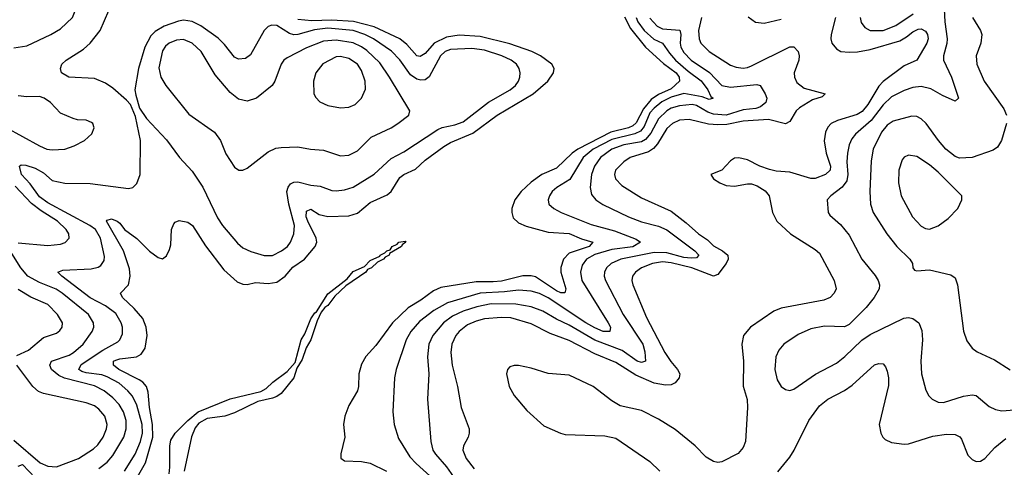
# Model space of a CAD drawing. Header units: inches. Extents: x 1173000 to 1307049, y 522583 to 678455.
# Tile 439 of 617: x 1201857 to 1206502, y 640149 to 642260. Entities that reach past the tile are written whole.
import ezdxf

# ---------------------------------------------------------------- set-up
doc = ezdxf.new("R2010")
doc.units = ezdxf.units.IN
doc.header["$MEASUREMENT"] = 0
doc.layers.add('B2604', color=7, linetype='Continuous')

msp = doc.modelspace()

# ---------------------------------------------------------------- linework, layer by layer
at = {"layer": 'B2604', "color": 5}
for points, elevation in [([(1201830, 642128.2), (1201890, 642136.4), (1202004.7, 642190), (1202050, 642217.7), (1202105.7, 642270), (1202153, 642390), (1202165.7, 642445.7), (1202160.4, 642480.4), (1202134.3, 642530), (1202135.6, 642550), (1202153.8, 642586.2), (1202162.7, 642630), (1202161.6, 642650), (1202141.8, 642690), (1202109.8, 642730), (1202050, 642789.9), (1201977.8, 642837.8), (1201911.9, 642930), (1201822.5, 643030)], 960), ([(1202350.9, 640130), (1202401.1, 640210), (1202427, 640270), (1202436.9, 640310), (1202434.6, 640350), (1202410, 640441.2), (1202390, 640483.9), (1202367.8, 640510), (1202325.9, 640545.9), (1202270, 640575.9), (1202244.4, 640584.4), (1202170, 640594.5), (1202150, 640600.1), (1202135.8, 640610), (1202146.7, 640633.3), (1202250, 640702), (1202319.4, 640740.6), (1202330, 640750.3), (1202341.8, 640778.2), (1202342.1, 640810), (1202336.4, 640830), (1202310, 640874.6), (1202261.2, 640910), (1202190, 640947.9), (1202055.3, 641050), (1202036.9, 641070), (1202061.3, 641078.7), (1202194.7, 641085.3), (1202226.8, 641093.2), (1202239.1, 641100.9), (1202255.6, 641124.4), (1202257.3, 641142.7), (1202238, 641230), (1202214.5, 641270), (1202188.4, 641290), (1201990, 641397), (1201950, 641424.3), (1201905.9, 641485.9), (1201865.4, 641530), (1201855.8, 641570), (1201864.2, 641575.8), (1201885.6, 641574.4), (1201930, 641560.1), (1201970, 641537.1), (1202010, 641502.1), (1202070, 641489.4), (1202190, 641487.7), (1202370, 641463.6), (1202390.9, 641469.1), (1202410, 641488), (1202425.8, 641530), (1202427.4, 641690), (1202404, 641804), (1202380.1, 641860.1), (1202361.4, 641881.4), (1202296.8, 641936.8), (1202261.3, 641961.3), (1202210, 641982.5), (1202089.5, 641990), (1202054, 642010), (1202049.5, 642030), (1202056.2, 642050), (1202075.6, 642070), (1202158.1, 642121.9), (1202190, 642149.1), (1202236.7, 642210), (1202276.8, 642303.2)], 940), ([(1206218.7, 642310), (1206220.9, 642250), (1206233.3, 642170), (1206231.8, 642148.2), (1206215.9, 642090), (1206215.8, 642070), (1206252.3, 641990), (1206286.8, 641890), (1206270, 641876), (1206210, 641902.4), (1206154.9, 641934.9), (1206110, 641945.6), (1206070, 641940.5), (1206030, 641926.5), (1205970, 641896.1), (1205930, 641858.2), (1205874.6, 641785.4), (1205800.3, 641719.7), (1205782.1, 641697.9), (1205770.1, 641669.9), (1205762.2, 641630), (1205759.8, 641590), (1205764.6, 641530), (1205759.3, 641500.7), (1205736.6, 641470), (1205683.1, 641430), (1205666.7, 641410), (1205671.5, 641351.5), (1205678.4, 641338.4), (1205730, 641293.4), (1205770, 641244.2), (1205830.2, 641130), (1205893.2, 641053.2), (1205906.8, 641030), (1205914.1, 641010), (1205911.6, 640990), (1205887.9, 640950), (1205850, 640902.3), (1205770, 640822.7), (1205749, 640811), (1205653.8, 640813.8), (1205590, 640801.4), (1205530, 640775.9), (1205462.8, 640730), (1205439, 640701), (1205425, 640670), (1205419.3, 640610), (1205430, 640562), (1205450, 640530.5), (1205470, 640516.4), (1205490, 640510.3), (1205510, 640516.9), (1205611.8, 640588.2), (1205710, 640639.5), (1205750, 640671.5), (1205830, 640747.8), (1205870, 640775.9), (1206028.4, 640851.6), (1206050, 640855.2), (1206070, 640851.4), (1206098.9, 640830), (1206113.7, 640793.7), (1206116.5, 640750), (1206107.9, 640650), (1206111.8, 640590), (1206131.9, 640511.9), (1206145.9, 640485.9), (1206162.4, 640470), (1206190, 640456.5), (1206215.1, 640455.1), (1206310, 640484.1), (1206350, 640491.2), (1206370, 640486.7), (1206430, 640435.5), (1206460.8, 640420.8), (1206490, 640415.4), (1206550, 640419)], 1040), ([(1205822.3, 642270), (1205826.6, 642246.6), (1205843.5, 642223.5), (1205870, 642209.4), (1205930, 642209.2), (1205990, 642233.2), (1206072.3, 642287.7)], 1040), ([(1202407, 640093), (1202451, 640169), (1202485.3, 640290), (1202483.1, 640350), (1202468.7, 640430), (1202463.5, 640503.5), (1202454.8, 640530), (1202438.2, 640550), (1202421.3, 640561.3), (1202324.4, 640610), (1202299, 640630), (1202300.2, 640650), (1202310, 640654.8), (1202330, 640661.1), (1202408, 640670), (1202430, 640683), (1202449.3, 640710), (1202458.2, 640770), (1202453.2, 640810), (1202438.5, 640850), (1202397.2, 640897.2), (1202342, 640950), (1202332.4, 640970), (1202370.6, 641010), (1202378.8, 641050), (1202375.8, 641084.2), (1202346.7, 641170), (1202267, 641310), (1202270, 641315.3), (1202290, 641320.9), (1202316.9, 641310), (1202330, 641299.7), (1202351.1, 641270), (1202410, 641227.9), (1202470, 641167.8), (1202510, 641138.4), (1202530, 641132.8), (1202550, 641145.7), (1202564.5, 641175.5), (1202570, 641198), (1202573.7, 641270), (1202583.5, 641296.5), (1202590, 641305.7), (1202610, 641312.3), (1202650, 641305.6), (1202671.8, 641290), (1202733.7, 641193.7), (1202820.1, 641080.1), (1202883.3, 641023.3), (1202910, 641012.4), (1202930, 641011.6), (1202970, 641020.5), (1203030, 641016.1), (1203070, 641021.5), (1203110, 641050.8), (1203146.4, 641093.6), (1203200.2, 641130), (1203251, 641190), (1203258.8, 641210), (1203256.4, 641230), (1203215.8, 641310), (1203209.1, 641330), (1203210, 641356.5), (1203230, 641366), (1203270, 641341.6), (1203310, 641332.2), (1203410, 641335.1), (1203450, 641347.2), (1203510, 641398.4), (1203590, 641433.6), (1203610, 641450.1), (1203650, 641516.1), (1203669.6, 641530.4), (1203724.2, 641555.8), (1203770, 641597.9), (1203857.7, 641662.3), (1203890, 641680.4), (1203995.5, 641724.5), (1204109.7, 641810.3), (1204279.9, 641910), (1204348.6, 641970), (1204375.4, 642010), (1204378.5, 642030), (1204368.2, 642050), (1204313.7, 642090), (1204273, 642110), (1204170, 642147.1), (1204030, 642181.6), (1203930, 642187.2), (1203870, 642178.7), (1203812.8, 642150), (1203770, 642101.2), (1203747, 642087), (1203730, 642089.3), (1203684, 642144), (1203649.9, 642170), (1203530, 642227), (1203432.3, 642252.3), (1203330, 642258.6), (1203235.2, 642255.2), (1203170, 642262)], 920), ([(1204710, 642274.6), (1204738.5, 642218.5), (1204810, 642131.2), (1204894.3, 642054.3), (1204954.5, 642010), (1204969, 641990), (1204969.7, 641970), (1204930, 641934.3), (1204870, 641908.1), (1204836.8, 641883.2), (1204800.4, 641839.6), (1204766, 641774), (1204750, 641759.1), (1204730, 641749.6), (1204646.5, 641730), (1204490.1, 641650), (1204462.8, 641630), (1204390, 641559.5), (1204320.7, 641530), (1204270, 641493.6), (1204223.3, 641450), (1204193.2, 641410), (1204178.6, 641370), (1204178.4, 641350), (1204185.4, 641325.4), (1204210, 641302.7), (1204246.6, 641286.6), (1204350, 641257.5), (1204450, 641252.2), (1204507, 641227), (1204561.5, 641210), (1204543.5, 641190), (1204450, 641159), (1204422.8, 641130), (1204410, 641091.6), (1204409.7, 641070), (1204433.7, 640990), (1204428.2, 640971.8), (1204410, 640972.5), (1204390, 640981.4), (1204290, 641047.3), (1204270, 641052.4), (1204230, 641051.8), (1204130, 641027.2), (1204090, 641023), (1204010, 641024.3), (1203843.3, 640996.7), (1203810, 640981.7), (1203750, 640937.5), (1203690, 640900.9), (1203616.6, 640830), (1203536.8, 640723.2), (1203489.3, 640670.7), (1203470, 640635.4), (1203457.6, 640590), (1203455.5, 640530), (1203450.2, 640510), (1203410, 640440.5), (1203391.3, 640390), (1203385.2, 640350), (1203390.3, 640290), (1203372.2, 640212.2), (1203372.3, 640192.3), (1203390, 640178.7), (1203470, 640176.3), (1203510, 640167.8), (1203587.4, 640130)], 920), ([(1204765.8, 642270), (1204773.3, 642250), (1204803.1, 642210), (1204848.9, 642168.9), (1204890, 642149.1), (1204921.9, 642101.9), (1204950.7, 642070), (1205010, 642016.9), (1205071.7, 641971.7), (1205103, 641930), (1205117.5, 641897.5), (1205128.7, 641890), (1205110, 641883.9), (1205076.9, 641896.9), (1204990, 641912.9), (1204930, 641894.4), (1204887.2, 641872.8), (1204850, 641843.2), (1204830, 641820.8), (1204802.9, 641757.1), (1204785.9, 641734.1), (1204758.5, 641721.5), (1204650, 641695.2), (1204562, 641650), (1204515.8, 641610), (1204453.2, 641506.8), (1204391, 641469), (1204369.3, 641450), (1204356.5, 641430), (1204350.2, 641410), (1204354, 641390), (1204376.9, 641370), (1204411.6, 641350), (1204553.6, 641293.6), (1204663.8, 641263.8), (1204764.8, 641224.8), (1204785.2, 641210), (1204750, 641188.3), (1204650, 641176.2), (1204570, 641152.8), (1204530.7, 641130), (1204510, 641102), (1204503.1, 641070), (1204508.6, 641030), (1204633.9, 640830), (1204644.1, 640810), (1204641.3, 640790), (1204610, 640789), (1204570, 640806.6), (1204527.2, 640830), (1204350, 640947.6), (1204310, 640968.2), (1204270, 640980.3), (1204210, 640984.8), (1204143.7, 640976.3), (1204029.6, 640970.4), (1203874.7, 640925.3), (1203811.4, 640888.6), (1203743.3, 640836.7), (1203702.5, 640790), (1203681, 640750), (1203633.5, 640610), (1203625.2, 640570), (1203617.8, 640410), (1203623.2, 640350), (1203644.8, 640284.8), (1203698.3, 640198.3), (1203726.8, 640166.8), (1203810, 640092.8)], 940), ([(1204830, 642267.7), (1204864, 642230), (1204890, 642217.4), (1204970.8, 642210.8), (1204976.6, 642190), (1204972.8, 642150), (1204976.4, 642130), (1204990, 642106.1), (1205024.6, 642070), (1205111.9, 642011.9), (1205170, 641950.6), (1205210, 641942.3), (1205334.7, 641954.7), (1205350.2, 641950), (1205374.2, 641910), (1205382, 641890), (1205377.1, 641870), (1205352.4, 641850), (1205330, 641841.8), (1205270, 641835.4), (1205190, 641810), (1205130, 641814.5), (1205104, 641824), (1205050, 641855.5), (1205030, 641860.5), (1204970, 641854.6), (1204930, 641842.9), (1204909.6, 641830), (1204870, 641793.2), (1204834.8, 641725.2), (1204810, 641694.4), (1204790, 641684.5), (1204707, 641670), (1204650.9, 641650), (1204597.5, 641610), (1204568.5, 641570), (1204554, 641530), (1204548.3, 641468.3), (1204555.1, 641435.1), (1204575.5, 641410), (1204608.3, 641388.3), (1204730, 641329.6), (1204790, 641307.4), (1204870, 641286.9), (1204910, 641269.3), (1205042, 641170), (1205061.1, 641150), (1205050, 641136.8), (1205025.5, 641134.5), (1204990, 641137.7), (1204910, 641160.8), (1204850, 641162.2), (1204692.8, 641130), (1204647.3, 641110), (1204624.8, 641090), (1204616.1, 641070), (1204615.1, 641050), (1204620.8, 641030), (1204704.2, 640870), (1204796.9, 640730), (1204806.5, 640693.5), (1204808.7, 640650), (1204790, 640642.8), (1204770, 640649.5), (1204700, 640700), (1204570, 640747.7), (1204450, 640819.2), (1204390, 640847.1), (1204324.9, 640884.9), (1204270, 640906.4), (1204198.4, 640918.4), (1204080.7, 640919.3), (1204014.1, 640905.9), (1203950, 640884.8), (1203898.9, 640861.1), (1203856.8, 640830), (1203806.1, 640770), (1203787.2, 640730), (1203780.7, 640670), (1203787.4, 640590), (1203781.4, 640470), (1203795.9, 640270), (1203806.5, 640230), (1203818.9, 640210), (1203870.9, 640150.9), (1203937, 640057)], 960), ([(1205073.8, 642270), (1205059, 642210), (1205062.5, 642170), (1205070.8, 642150), (1205110.4, 642110.4), (1205210, 642046.4), (1205236.5, 642036.5), (1205270, 642032), (1205290, 642034.4), (1205310, 642043), (1205490, 642132.2), (1205510, 642132.1), (1205529.2, 642110), (1205533.7, 642090), (1205532.3, 642070), (1205510.5, 642010), (1205512, 641990), (1205523.6, 641963.6), (1205557.2, 641937.2), (1205657.3, 641910), (1205642.8, 641897.2), (1205597.5, 641882.5), (1205535.3, 641844.7), (1205519.7, 641830), (1205490, 641780.3), (1205470, 641768.5), (1205389.5, 641789.5), (1205270, 641781.6), (1205193.5, 641766.5), (1205150, 641763.7), (1205106.7, 641766.7), (1205016, 641790), (1204970, 641785.9), (1204937.2, 641770), (1204910, 641746.6), (1204866, 641674), (1204847.6, 641652.4), (1204823.3, 641636.7), (1204737.8, 641610), (1204707.8, 641590), (1204668, 641550), (1204663, 641530), (1204667.9, 641510), (1204697.5, 641477.5), (1204790, 641420.1), (1204930, 641357.2), (1205001.9, 641301.9), (1205060.2, 641250), (1205101.8, 641221.8), (1205130, 641192.9), (1205172.9, 641170), (1205197.2, 641150), (1205199.3, 641130), (1205190.1, 641110), (1205150, 641057.6), (1205130.1, 641049.9), (1205028.2, 641090), (1204930, 641114), (1204890, 641117.4), (1204842.4, 641110), (1204791, 641090), (1204762.5, 641070), (1204748.2, 641050), (1204744.5, 641030), (1204748.9, 641010), (1204814.7, 640854.7), (1204900.7, 640690), (1204928.2, 640648.2), (1204960.9, 640610), (1204970.7, 640590), (1204968.6, 640570), (1204950, 640546.5), (1204930, 640538.4), (1204904.3, 640535.7), (1204850, 640545.6), (1204763.6, 640583.6), (1204670, 640642.7), (1204570, 640683.5), (1204450, 640746.7), (1204359.2, 640779.2), (1204270, 640825.5), (1204174.3, 640854.3), (1204130, 640855.9), (1204050, 640849.6), (1204010, 640838.6), (1203970, 640821.2), (1203930.1, 640790), (1203914.5, 640770), (1203896.4, 640730), (1203891.2, 640690), (1203898.1, 640630), (1203922.8, 640530), (1203939, 640430), (1203977.2, 640330), (1203978, 640310), (1203972.8, 640290), (1203951.4, 640250), (1203948.4, 640230), (1203962.7, 640190), (1204001.2, 640141.2)], 980), ([(1205706.4, 642270), (1205685.8, 642190), (1205683.9, 642170), (1205688.4, 642150), (1205710, 642122.3), (1205730.5, 642110.5), (1205770, 642107.1), (1205810, 642108.4), (1205870, 642120.4), (1206010, 642160.6), (1206041.2, 642178.8), (1206070, 642203.1), (1206095.3, 642215.3), (1206110, 642216.8), (1206130, 642206.2), (1206140.1, 642190), (1206142.7, 642170), (1206136.9, 642150), (1206090.1, 642069.9), (1206030, 642042.8), (1205930, 641968.6), (1205910, 641947.4), (1205859.1, 641860.9), (1205832.1, 641827.9), (1205807.5, 641812.5), (1205714.7, 641785.3), (1205685.4, 641770), (1205670, 641753.8), (1205658.2, 641730), (1205651.8, 641688.2), (1205661.9, 641630), (1205681.6, 641570), (1205680.1, 641550), (1205658.2, 641530), (1205610, 641511.3), (1205590, 641511.4), (1205490, 641540.6), (1205426.3, 641546.3), (1205394.2, 641554.2), (1205348.9, 641568.9), (1205290, 641599.7), (1205250, 641608), (1205230, 641606.5), (1205210, 641594.2), (1205170, 641549.7), (1205117.3, 641530), (1205130.4, 641510), (1205159.5, 641490), (1205190, 641478), (1205230, 641475), (1205290, 641486.4), (1205310, 641485.2), (1205336.9, 641476.9), (1205373.7, 641453.7), (1205392.1, 641430), (1205409.2, 641350), (1205429.1, 641310), (1205492.9, 641250), (1205610, 641176.9), (1205630, 641159), (1205699.1, 641030), (1205708.7, 640991.3), (1205699.5, 640970), (1205680.3, 640950), (1205650, 640936.5), (1205450, 640899.1), (1205414.3, 640885.7), (1205304.6, 640810), (1205271.6, 640770), (1205263.2, 640730), (1205272.1, 640650), (1205270.9, 640530.9), (1205288.9, 640468.9), (1205291.4, 640431.4), (1205281.1, 640270), (1205270, 640241.6), (1205246.8, 640213.2), (1205170, 640174), (1205150, 640170.8), (1205130, 640175.3), (1205096, 640196), (1205044.2, 640250), (1204950, 640327.3), (1204870, 640375.7), (1204790, 640416.2), (1204690, 640438.9), (1204650, 640462.5), (1204563.2, 640530), (1204450, 640583.2), (1204350, 640591.9), (1204270, 640616.8), (1204210, 640628.9), (1204190, 640628.7), (1204170, 640622), (1204158.9, 640610), (1204153.6, 640590), (1204166.6, 640530), (1204190, 640488.1), (1204250, 640416.3), (1204330, 640344.5), (1204409, 640309), (1204430, 640304), (1204616.9, 640296.9), (1204670, 640285.6), (1204830, 640175.9), (1204877.5, 640130)], 1020), ([(1205293.3, 642273.3), (1205328.9, 642248.9), (1205370, 642243.7), (1205450, 642262.7)], 1020), ([(1206351.5, 642270), (1206390.2, 642210), (1206396.5, 642190), (1206391.1, 642150), (1206369.4, 642090), (1206372.8, 642050), (1206406.9, 641970), (1206500, 641840), (1206513.2, 641810)], 1060), ([(1201790, 641753.6), (1201950, 641665.4), (1201985.5, 641650), (1202010, 641645.8), (1202070, 641649.3), (1202114.3, 641665.7), (1202162.9, 641690), (1202197.4, 641722.6), (1202207.6, 641750), (1202202, 641770), (1202195.8, 641775.8), (1202170, 641786), (1202130, 641788.4), (1202110, 641794.2), (1202050, 641818.7), (1202003.1, 641870), (1201972.8, 641890), (1201950, 641897.3), (1201890, 641895.9), (1201850, 641901.6)], 960), ([(1206513, 641770), (1206488.2, 641690), (1206470, 641659.4), (1206450, 641645.2), (1206350, 641609.8), (1206290, 641606.8), (1206270, 641614.5), (1206226.6, 641650), (1206192, 641690), (1206134.2, 641770), (1206110, 641793.3), (1206090, 641803.2), (1206065.5, 641805.5), (1205978.3, 641781.7), (1205950, 641762.4), (1205923.1, 641730), (1205883.6, 641650), (1205874.2, 641594.2), (1205867.3, 641450), (1205871.6, 641390), (1205883.8, 641350), (1205948.6, 641250), (1205994.7, 641190), (1206056.5, 641130), (1206069, 641110), (1206070.3, 641090.3), (1206078.5, 641078.5), (1206090, 641075.3), (1206150, 641079.7), (1206250, 641056.9), (1206270, 641043), (1206282, 641010), (1206310.2, 640790.2), (1206325, 640745), (1206350, 640710.4), (1206373.8, 640693.8), (1206455.4, 640655.4), (1206530, 640609)], 1060), ([(1201850, 641208), (1201990, 641195), (1202050, 641201.7), (1202071.1, 641208.9), (1202091.1, 641230), (1202088.5, 641250), (1202075.8, 641270), (1202036.1, 641310), (1201958.8, 641358.8), (1201913.5, 641393.5), (1201835.4, 641475.4)], 960), ([(1202230, 640142.8), (1202270, 640173.2), (1202295.7, 640204.3), (1202347.9, 640290), (1202360.1, 640330), (1202359.1, 640370), (1202346.6, 640410), (1202325.6, 640445.6), (1202296.7, 640476.7), (1202255.2, 640510), (1202210, 640533.4), (1202068.8, 640568.8), (1202041.9, 640581.9), (1202007.7, 640610), (1201999.8, 640630), (1202006.8, 640650), (1202090, 640678.1), (1202110.6, 640690), (1202155.9, 640730), (1202199.5, 640790), (1202206.4, 640810), (1202205.9, 640830), (1202182.3, 640870), (1202057.9, 640970), (1202028.4, 640988.4), (1201950, 641019.8), (1201895, 641050), (1201862.8, 641090), (1201812.4, 641170)], 960), ([(1202561.8, 640118.2), (1202565.9, 640150), (1202565.6, 640250), (1202570, 640276), (1202590, 640309.3), (1202650, 640369.2), (1202699.8, 640410), (1202850, 640471.4), (1202994, 640506), (1203019.8, 640520.2), (1203050.8, 640550), (1203119.1, 640600.9), (1203156.2, 640643.8), (1203184.3, 640750), (1203202.4, 640777.6), (1203230, 640848.8), (1203250, 640877.8), (1203257.8, 640882.2), (1203310, 640967.6), (1203402, 641038), (1203430, 641071.9), (1203483.9, 641096.1), (1203510, 641124.9), (1203555.6, 641144.4), (1203558, 641150), (1203579.9, 641160.1), (1203588.5, 641170), (1203604.8, 641175.2), (1203614.7, 641190), (1203638.5, 641201.5), (1203645.4, 641210), (1203675.2, 641215.2), (1203679.5, 641210), (1203661.8, 641198.2), (1203658.9, 641190), (1203602.2, 641157.8), (1203600.3, 641150), (1203580.6, 641139.4), (1203573.8, 641130), (1203544.3, 641115.7), (1203517.2, 641090), (1203498.4, 641081.6), (1203490.2, 641070), (1203395.7, 641004.3), (1203343.9, 640956.1), (1203310, 640912.3), (1203297.1, 640902.9), (1203279.9, 640880.1), (1203260.8, 640839.2), (1203230.1, 640750), (1203208, 640712), (1203190, 640657.7), (1203164.2, 640615.8), (1203150, 640571.2), (1203090, 640497.1), (1203070, 640482.5), (1203050, 640475.2), (1202980.8, 640459.2), (1202870, 640405.2), (1202825.5, 640390), (1202741.3, 640378.7), (1202702.9, 640357.1), (1202685, 640335), (1202667.2, 640292.8), (1202633, 640130)], 880), ([(1201844, 640676), (1201898.8, 640701.2), (1201970, 640760.5), (1202030, 640782), (1202046.2, 640793.8), (1202057.6, 640810), (1202058.8, 640830), (1202036, 640870), (1201990, 640916.1), (1201910, 640950.9), (1201850, 640986.7)], 980), ([(1201830, 640276.4), (1201953, 640170), (1201990, 640153.6), (1202030, 640150.6), (1202134.4, 640190), (1202204.8, 640235.2), (1202225.1, 640254.9), (1202250.4, 640290), (1202267.1, 640330), (1202270.4, 640350), (1202258.3, 640390), (1202230, 640423.2), (1202210, 640438.4), (1202170, 640453.1), (1201970, 640497.4), (1201946.2, 640506.2), (1201919.8, 640530), (1201843.2, 640630)], 980), ([(1205433.5, 640126.5), (1205490, 640196.5), (1205511.1, 640230), (1205580.7, 640370), (1205630, 640438), (1205670.3, 640469.7), (1205748.8, 640511.2), (1205784.2, 640535.8), (1205890, 640631.9), (1205910, 640638), (1205930, 640636), (1205942.4, 640622.4), (1205950, 640602.8), (1205955.5, 640570), (1205955.1, 640535.1), (1205912.5, 640350), (1205919.3, 640310), (1205929.3, 640290), (1205940.4, 640280.4), (1205970, 640265.2), (1206030, 640257.5), (1206050, 640259.7), (1206164.8, 640295.2), (1206230, 640304.6), (1206270, 640303.2), (1206291.7, 640291.7), (1206300.9, 640280.9), (1206330, 640206), (1206350, 640184.9), (1206370, 640175.3), (1206390, 640178), (1206410, 640190.3), (1206458.1, 640241.9), (1206510, 640284.5)], 1020), ([(1201850, 640154.4), (1201870, 640162.1), (1201930, 640099.1)], 960)]:
    msp.add_lwpolyline(points, dxfattribs=dict(at, elevation=elevation))
for points, elevation in [([(1202630, 642257.4), (1202606.3, 642253.7), (1202539, 642230), (1202495.6, 642204.4), (1202476.5, 642183.5), (1202447.6, 642130), (1202417.1, 642030), (1202400.9, 641930), (1202404.2, 641904.2), (1202422.8, 641842.8), (1202454.5, 641794.5), (1202550, 641693.7), (1202611.5, 641610), (1202670, 641546.3), (1202720.9, 641470), (1202790, 641326.3), (1202814.4, 641290), (1202885.3, 641205.3), (1202910, 641183.9), (1202947.5, 641167.5), (1203010, 641148.2), (1203050, 641148.2), (1203092.9, 641170), (1203120.7, 641190), (1203135, 641210), (1203150.5, 641250), (1203154.1, 641290), (1203127.4, 641390), (1203118.1, 641450), (1203123, 641470), (1203134.7, 641485.3), (1203150, 641493.6), (1203170, 641495), (1203230, 641479.8), (1203275.2, 641475.2), (1203330, 641454.6), (1203350, 641452.2), (1203390, 641457.6), (1203430, 641470.8), (1203530, 641531.6), (1203610, 641605.5), (1203670, 641636.3), (1203830, 641742.3), (1203850, 641751.8), (1203910, 641763.8), (1203950, 641778.8), (1204068.4, 641871.6), (1204170.6, 641930), (1204195.6, 641950), (1204210.5, 641970), (1204217.2, 641990), (1204218.3, 642010), (1204213.1, 642030), (1204201.3, 642050), (1204175.5, 642070), (1204131.8, 642090), (1204050, 642116.1), (1203990, 642124.3), (1203890, 642119.7), (1203864.6, 642110), (1203841.9, 642090), (1203788.8, 641991.2), (1203770, 641977.3), (1203750, 641974.4), (1203730, 641979.6), (1203700.9, 642000.9), (1203651, 642071), (1203611.2, 642111.2), (1203526.6, 642170), (1203485.6, 642190), (1203430, 642208.8), (1203310, 642220.2), (1203247.7, 642212.3), (1203170, 642190.3), (1203150, 642188.6), (1203130, 642195.5), (1203070, 642232.6), (1203046.2, 642233.8), (1203030, 642228.7), (1203010.1, 642209.9), (1202946.1, 642093.9), (1202922.4, 642077.6), (1202890, 642073.8), (1202870, 642083.8), (1202823.9, 642143.9), (1202793.6, 642173.6), (1202712.2, 642232.2), (1202670, 642251.8)], 940), ([(1202630, 642167), (1202596.4, 642163.6), (1202561.8, 642150), (1202544.7, 642135.3), (1202530, 642113.5), (1202513.7, 642033.7), (1202523.5, 641990), (1202546, 641950), (1202655.2, 641815.2), (1202775.6, 641730), (1202804.9, 641690), (1202830, 641627.7), (1202870, 641564), (1202890.6, 641550.6), (1202910, 641550.6), (1202930, 641560.5), (1203030, 641637.4), (1203066.2, 641653.8), (1203090, 641658), (1203170, 641660.2), (1203229.3, 641649.3), (1203290, 641644.5), (1203370, 641618.5), (1203410, 641621.3), (1203450, 641642), (1203514.5, 641705.5), (1203610, 641749.4), (1203641.7, 641770), (1203693, 641810), (1203698.3, 641830), (1203602.1, 641990), (1203556.8, 642056.8), (1203494.8, 642114.8), (1203470, 642132.1), (1203430, 642150.6), (1203350, 642164.1), (1203290, 642159.8), (1203210, 642127.5), (1203119.5, 642080.5), (1203103.9, 642070), (1203090.2, 642050), (1203060.8, 641970), (1203048.4, 641950), (1202974.9, 641890), (1202930, 641875.8), (1202890, 641886), (1202850, 641916.2), (1202780, 642000), (1202712.6, 642110), (1202670, 642149.9)], 960), ([(1203370, 642087.4), (1203350, 642084.5), (1203287.8, 642052.2), (1203253.4, 642010), (1203242.8, 641970), (1203245.3, 641910), (1203253.9, 641893.9), (1203273.6, 641873.6), (1203310, 641856), (1203370, 641844), (1203410, 641848), (1203439, 641861), (1203469.8, 641890.2), (1203488, 641932), (1203487.4, 641970), (1203470, 642021.1), (1203450, 642050.6), (1203410, 642077.8)], 980), ([(1206050, 641621.7), (1206030, 641611.2), (1206020.7, 641599.3), (1206004.3, 641550), (1206002.5, 641490), (1206015, 641430), (1206068.4, 641330), (1206110, 641286), (1206130, 641274.5), (1206150, 641272.3), (1206190, 641287.9), (1206237.1, 641322.9), (1206283.4, 641370), (1206301.6, 641410), (1206301.5, 641430), (1206190, 641541.5), (1206150, 641575.8), (1206090, 641614.8)], 1080)]:
    msp.add_lwpolyline(points, close=True, dxfattribs=dict(at, elevation=elevation))

doc.saveas('drawing.dxf')
